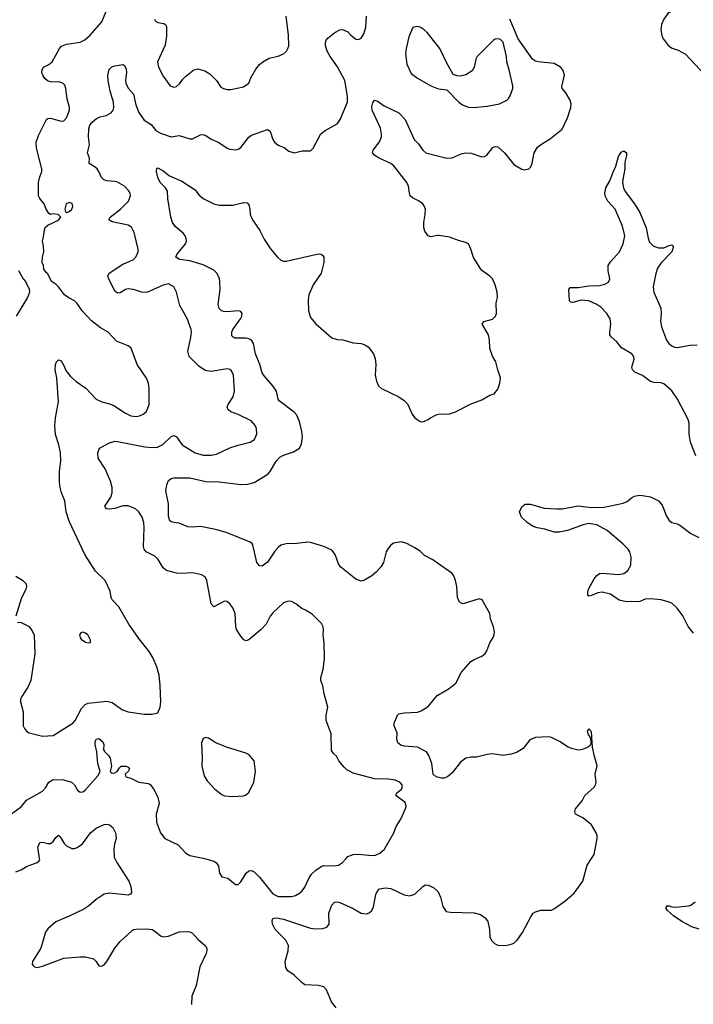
# Model space of a CAD drawing. Header units: inches. Extents: x 1839270 to 1929235, y 762242 to 910350.
# Tile 281 of 362: x 1846880 to 1851909, y 898910 to 906265. Entities that reach past the tile are written whole.
import ezdxf

# ---------------------------------------------------------------- set-up
doc = ezdxf.new("R2010")
doc.units = ezdxf.units.IN
doc.header["$MEASUREMENT"] = 0
for name, color, linetype in [('B8849', 7, 'Continuous'), ('B8859', 7, 'Continuous'), ('B8940', 7, 'Continuous'), ('B8950', 7, 'Continuous')]:
    doc.layers.add(name, color=color, linetype=linetype)

msp = doc.modelspace()

# ---------------------------------------------------------------- linework, layer by layer
at = {"layer": 'B8849', "color": 5}
for points, elevation in [([(1846850, 899898.7), (1846890, 899916), (1846930, 899940.9), (1847010, 899968.7), (1847021.4, 899978.6), (1847029.6, 899990.4), (1847028.2, 900000)], 720), ([(1847591.1, 900000), (1847605.7, 899970), (1847694.8, 899830), (1847710.7, 899790), (1847714.4, 899745.6), (1847706.4, 899733.6), (1847690, 899725.2), (1847550, 899740.7), (1847510, 899731.8), (1847450, 899693.3), (1847394.7, 899645.3), (1847359.1, 899620.9), (1847250, 899568), (1847150, 899527.3), (1847090, 899474), (1847072.7, 899450), (1847036.3, 899330), (1846976, 899230), (1846972, 899210), (1846979.6, 899199.6), (1846991.1, 899191.1), (1847010, 899186), (1847050, 899194.8), (1847210, 899254.9), (1847330, 899264.9), (1847370, 899264), (1847430, 899250.6), (1847450.8, 899230), (1847470, 899198), (1847490, 899196), (1847510, 899206), (1847530, 899230.8), (1847589.6, 899330), (1847630, 899380.5), (1847719.4, 899460.6), (1847730, 899468.2), (1847748.2, 899471.8), (1847830, 899473.4), (1847868, 899468), (1847890, 899457.3), (1847930, 899422), (1847953.2, 899413.2), (1847990, 899419.3), (1848070, 899452.2), (1848130, 899454.4), (1848150, 899450.6), (1848170, 899442.8), (1848213.5, 899393.5), (1848266.6, 899346.6), (1848276.3, 899330), (1848278, 899310), (1848272.7, 899290), (1848224.6, 899190), (1848196.9, 899050), (1848165.3, 898970), (1848163.1, 898910)], 720), ([(1848259.9, 900000), (1848330, 899978.8), (1848348, 899968), (1848363.4, 899943.4), (1848370.6, 899890), (1848383, 899870), (1848390, 899863), (1848433.2, 899853.2), (1848490, 899806), (1848510, 899804.7), (1848530, 899824.7), (1848570, 899890.8), (1848590, 899906.8), (1848610, 899911), (1848630, 899898.8), (1848670, 899860.4), (1848770, 899735.6), (1848810, 899716.5), (1848910, 899714.9), (1848938, 899722), (1848970, 899741.1), (1848990, 899758.4), (1849010, 899786), (1849038.2, 899850), (1849058, 899882), (1849090, 899912.8), (1849130, 899939.1), (1849150, 899946), (1849230, 899944.6), (1849259, 899950), (1849289.3, 899970), (1849316.8, 900000)], 740), ([(1849243.2, 898883.2), (1849209, 898930), (1849170, 899019.5), (1849150, 899039.7), (1849110, 899049.7), (1849010, 899056.9), (1848990, 899069.6), (1848930, 899128), (1848880.8, 899160.8), (1848866.1, 899186.1), (1848861.6, 899230), (1848883.8, 899310), (1848886.2, 899350), (1848867.9, 899390), (1848786.6, 899470), (1848768.1, 899510), (1848765.6, 899534.4), (1848770, 899550.3), (1848790, 899556.9), (1848810, 899555), (1848850, 899546), (1849050, 899478.3), (1849086.3, 899473.7), (1849142.7, 899477.3), (1849172.5, 899487.5), (1849191.6, 899510), (1849188.2, 899591.8), (1849209.7, 899650.3), (1849230, 899673), (1849250, 899676.4), (1849270, 899672), (1849370, 899624.9), (1849430, 899590.3), (1849470, 899585.3), (1849490, 899592.7), (1849510, 899610.8), (1849521.7, 899638.3), (1849539.7, 899730), (1849550, 899754), (1849567.4, 899772.6), (1849610, 899780.3), (1849650, 899774.6), (1849750, 899728.8), (1849790, 899719.5), (1849830, 899732.7), (1849890, 899790.6), (1849910, 899802), (1849930, 899799.1), (1849970, 899782), (1850000, 899754.5)], 720)]:
    msp.add_lwpolyline(points, dxfattribs=dict(at, elevation=elevation))
at = {"layer": 'B8859', "color": 5}
for points, elevation in [([(1850000, 899754.5), (1850004.9, 899750), (1850021.6, 899710), (1850040.3, 899640.3), (1850064.7, 899604.7), (1850097.5, 899597.5), (1850273.8, 899593.8), (1850320.3, 899580.3), (1850356.1, 899556.1), (1850374.8, 899530), (1850386.8, 899470), (1850390.7, 899410.7), (1850404.5, 899384.5), (1850424, 899364), (1850450, 899351), (1850510, 899350.7), (1850550, 899359.1), (1850570, 899368.2), (1850594.5, 899390), (1850633.9, 899446.1), (1850695.9, 899564.1), (1850714, 899590), (1850730, 899600.7), (1850770, 899613.4), (1850850, 899614), (1850873.8, 899626.2), (1850950, 899680.7), (1851019.3, 899740.7), (1851084.5, 899830), (1851116.9, 899950), (1851149.9, 900000)], 720), ([(1851952.7, 899472.7), (1851899.5, 899490), (1851822.9, 899530), (1851760.9, 899570), (1851716, 899610), (1851705.2, 899630), (1851714.6, 899645.4), (1851730, 899646.8), (1851750, 899639.1), (1851777.1, 899637.1), (1851872.9, 899647.1), (1851890, 899652), (1851924.4, 899675.6)], 680)]:
    msp.add_lwpolyline(points, dxfattribs=dict(at, elevation=elevation))
at = {"layer": 'B8940', "color": 5}
for points, elevation in [([(1846863.6, 901763.6), (1846890, 901762), (1846950, 901731.3), (1846975.9, 901695.9), (1846987.9, 901667.9), (1846991.7, 901528.3), (1846963, 901330), (1846941.1, 901278.9), (1846894.8, 901210), (1846886, 901190), (1846886.8, 901170), (1846905.4, 901094.6), (1846906.8, 900990), (1846916, 900970), (1846930.6, 900950.6), (1846950, 900938.8), (1847050, 900913.4), (1847130, 900917.3), (1847275.6, 901010), (1847294.7, 901030), (1847340.5, 901119.5), (1847369.3, 901150), (1847390, 901159.3), (1847530, 901174.4), (1847570, 901163.8), (1847647.7, 901110), (1847690, 901096), (1847810, 901078), (1847870, 901077.3), (1847911.7, 901088.3), (1847929.4, 901130), (1847934.5, 901170), (1847929.5, 901290.5), (1847920.5, 901370), (1847904, 901430), (1847875.5, 901495.5), (1847845.6, 901545.6), (1847770, 901642), (1847694, 901750), (1847620.1, 901880.1), (1847571.4, 901931.4), (1847562.9, 901950), (1847555.6, 901995.6), (1847516.9, 902076.9), (1847446.7, 902146.7), (1847367, 902270), (1847250, 902519), (1847226.6, 902590), (1847217, 902670), (1847191.3, 902731.3), (1847181.1, 902770), (1847175.8, 902810), (1847178, 902890), (1847186.3, 902970), (1847184, 903030), (1847173.1, 903090), (1847147.2, 903167.2), (1847143.1, 903230), (1847146.4, 903290), (1847168.3, 903411.7), (1847158, 903590), (1847143.7, 903650), (1847146.6, 903690), (1847155.3, 903710), (1847170, 903724.7), (1847190, 903716), (1847210, 903682), (1847224.9, 903644.9), (1847259.5, 903599.5), (1847301.4, 903561.4), (1847373.5, 903513.5), (1847451.3, 903430), (1847492, 903410), (1847550, 903395.5), (1847582, 903382), (1847670, 903326), (1847710, 903306.7), (1847750, 903302), (1847774.5, 903305.5), (1847802.7, 903317.3), (1847823.3, 903336.7), (1847837.7, 903362.3), (1847845.6, 903390), (1847847.6, 903510), (1847840.5, 903550), (1847827.6, 903587.6), (1847757.2, 903690), (1847711.5, 903811.5), (1847688.7, 903830), (1847602.7, 903862.7), (1847540.9, 903930), (1847484.1, 903964.1), (1847416.4, 904016.4), (1847346, 904090), (1847310, 904144), (1847290, 904164), (1847246.8, 904186.8), (1847215.3, 904210), (1847170, 904268.7), (1847150, 904288.7), (1847118, 904310), (1847090, 904366), (1847076.4, 904376.4), (1847060.4, 904400.4), (1847058, 904430), (1847048.7, 904450), (1847049.3, 904490.7), (1847059, 904530), (1847056.5, 904576.5), (1847049.3, 904610), (1847058, 904642), (1847064.1, 904695.9), (1847070, 904712), (1847089.1, 904730.9), (1847170, 904766.8), (1847188, 904790), (1847166, 904810), (1847130, 904815.3), (1847110, 904808.7), (1847096.4, 904816.4), (1847074.6, 904854.6), (1847062, 904890), (1847030, 904928.7), (1847019, 904950), (1847021.2, 905050), (1847029.2, 905090), (1847044, 905130), (1847045.2, 905150), (1847004.2, 905304.2), (1847002, 905350), (1847019.5, 905400.5), (1847080.7, 905519.3), (1847090, 905528), (1847110, 905530.4), (1847190, 905505.7), (1847210, 905508.5), (1847230, 905530.6), (1847251.5, 905590), (1847252.3, 905610), (1847234.5, 905674.5), (1847225.1, 905750), (1847216.1, 905776.1), (1847202, 905790), (1847178.5, 905798.5), (1847110, 905800.4), (1847088.1, 905808.1), (1847066.7, 905826.7), (1847053.5, 905850), (1847046.2, 905870), (1847046.5, 905893.5), (1847058, 905910), (1847098.4, 905930), (1847121.1, 905950), (1847177.6, 906050), (1847192.3, 906067.7), (1847230, 906080.9), (1847330, 906097), (1847364.9, 906115.1), (1847406, 906150), (1847493.6, 906250), (1847535.4, 906350)], 760), ([(1849316.8, 900000), (1849330, 900014.4), (1849370, 900030.3), (1849410, 900032), (1849510, 900022.4), (1849536.1, 900023.9), (1849570, 900040.5), (1849603.7, 900070), (1849672.7, 900190), (1849690, 900238), (1849726.6, 900293.4), (1849763.2, 900376.8), (1849766, 900390), (1849757.2, 900417.2), (1849689, 900470), (1849695.3, 900490), (1849730, 900518), (1849736, 900530), (1849736, 900550), (1849719, 900570), (1849683.9, 900583.9), (1849630, 900592.6), (1849530, 900594), (1849370, 900638), (1849348.1, 900648.1), (1849322.6, 900662.6), (1849301.5, 900681.5), (1849263.7, 900730), (1849244.1, 900764.1), (1849222.9, 900782.9), (1849207.3, 900807.3), (1849204.5, 900930), (1849169.2, 901030), (1849169.3, 901070), (1849179.3, 901130), (1849152, 901230), (1849143.7, 901290), (1849129.4, 901330), (1849129.4, 901350), (1849145.4, 901414.6), (1849155.6, 901490), (1849153.6, 901610), (1849146.6, 901670), (1849149.3, 901710), (1849146, 901730), (1849134.2, 901754.2), (1849064.1, 901824.1), (1849014.8, 901854.8), (1848986.8, 901866.8), (1848942, 901902), (1848910, 901919), (1848890, 901921.2), (1848870, 901917.2), (1848850, 901908.7), (1848770, 901834), (1848750, 901809), (1848719.3, 901750), (1848682.4, 901710), (1848590, 901631.8), (1848570, 901624.5), (1848553.1, 901633.1), (1848530, 901660.7), (1848499.8, 901710), (1848493, 901733), (1848488.6, 901830), (1848470, 901872.3), (1848450, 901900.9), (1848430, 901918), (1848410, 901922), (1848330, 901879.3), (1848310, 901901.2), (1848275.9, 902075.9), (1848263.7, 902103.7), (1848237.5, 902117.5), (1848170, 902134), (1848090, 902128.3), (1848051, 902131), (1847976, 902150), (1847949.8, 902169.8), (1847912.6, 902232.6), (1847890, 902257.6), (1847822.9, 902290), (1847809.8, 902309.8), (1847804.4, 902330), (1847809.8, 902470), (1847806.6, 902510), (1847794.2, 902550), (1847768.3, 902590), (1847743.6, 902610), (1847690, 902632.8), (1847650, 902632.9), (1847590, 902613.3), (1847548.6, 902608.6), (1847529, 902610), (1847515.1, 902630), (1847561.3, 902698.7), (1847569.8, 902730), (1847569.8, 902770), (1847558.1, 902818.1), (1847517.7, 902910), (1847466.6, 902990), (1847463.1, 903030), (1847475.9, 903064.1), (1847550, 903105.4), (1847590, 903115.9), (1847610, 903115), (1847814.8, 903074.8), (1847870, 903068.5), (1847909, 903071), (1847949.2, 903090.8), (1848010, 903151.8), (1848030, 903158.7), (1848050, 903148.5), (1848093.7, 903090), (1848190, 903030.3), (1848250, 903013.1), (1848310, 903011.8), (1848350, 903018.7), (1848450, 903066), (1848510, 903086.4), (1848601.2, 903110), (1848631.8, 903130), (1848649.6, 903170.4), (1848647.6, 903210), (1848640.5, 903230), (1848608.7, 903268.7), (1848510, 903316.4), (1848455.4, 903335.4), (1848435.1, 903350), (1848429.6, 903370), (1848436.2, 903390), (1848472.9, 903447.1), (1848483.5, 903490), (1848476.3, 903610), (1848461, 903641), (1848450, 903652), (1848430, 903656.2), (1848310, 903638), (1848264.7, 903644.7), (1848216.2, 903676.2), (1848145.1, 903750), (1848135.8, 903790), (1848157.6, 903890), (1848162.9, 903930), (1848160.7, 903950), (1848130, 904033.2), (1848076.2, 904130), (1848051.6, 904230), (1848029.4, 904270), (1847990, 904291), (1847950, 904281), (1847830, 904227.6), (1847790, 904228.7), (1847730, 904249.7), (1847690, 904254.5), (1847670, 904248.4), (1847630, 904225.7), (1847610, 904221.3), (1847590, 904236), (1847545.6, 904330), (1847538.4, 904350), (1847548.7, 904371.3), (1847650, 904438.9), (1847728.2, 904471.8), (1847747, 904490), (1847763.6, 904530), (1847764.2, 904550), (1847734.7, 904674.7), (1847714.9, 904714.9), (1847689, 904730), (1847570, 904755.6), (1847545.6, 904770), (1847555.6, 904790), (1847632, 904850), (1847692, 904910), (1847706.6, 904950), (1847703.7, 904970), (1847692.3, 904990), (1847661.7, 905021.7), (1847610.8, 905050.8), (1847590, 905056.4), (1847530, 905060.4), (1847507.9, 905067.9), (1847490, 905087), (1847471.8, 905131.8), (1847459.1, 905150), (1847443.8, 905163.8), (1847398.4, 905190), (1847401.3, 905230), (1847385.6, 905270), (1847399.8, 905330), (1847392.9, 905390), (1847396.5, 905450), (1847402.7, 905477.3), (1847420.2, 905499.8), (1847453.8, 905526.2), (1847481.4, 905538.6), (1847526.6, 905550), (1847563.1, 905570), (1847578, 905590), (1847583.2, 905610), (1847579.5, 905650), (1847554.8, 905730), (1847541.4, 905810), (1847538.7, 905850), (1847548, 905892), (1847567.6, 905912.4), (1847590, 905921.3), (1847650, 905930.7), (1847662, 905922), (1847675.2, 905895.2), (1847678.2, 905870), (1847669.2, 905810), (1847671.2, 905790), (1847690, 905754.6), (1847728.8, 905708.8), (1847746.7, 905630), (1847770, 905571.8), (1847810, 905514.6), (1847861.5, 905481.5), (1847896.3, 905436.3), (1847930, 905417.8), (1848010, 905390.3), (1848070, 905398.9), (1848150, 905373.7), (1848170, 905374), (1848230, 905405.5), (1848250, 905408), (1848270, 905400.4), (1848310, 905373.4), (1848367.5, 905347.5), (1848430, 905304.9), (1848450, 905297.3), (1848490, 905294), (1848510, 905297.3), (1848530, 905310.6), (1848590, 905388), (1848610, 905401.3), (1848730, 905444.9), (1848751.1, 905431.1), (1848769.3, 905369.3), (1848781.6, 905350), (1848810, 905328.5), (1848854.8, 905310), (1848890, 905283.8), (1848930, 905270.4), (1848990, 905286), (1849050, 905284.7), (1849070, 905304.7), (1849127.9, 905412.1), (1849161.7, 905438.3), (1849250, 905487.7), (1849260.1, 905499.9), (1849275.2, 905524.8), (1849328, 905650), (1849326.9, 905693.1), (1849306.6, 905810), (1849251.5, 905911.5), (1849196.8, 905990), (1849174.4, 906030), (1849162.4, 906070), (1849162.2, 906090), (1849168.5, 906111.5), (1849183.7, 906130), (1849232.7, 906170), (1849270, 906188.2), (1849290, 906192.2), (1849330, 906173.4), (1849350, 906150.7), (1849390, 906118.8), (1849410, 906117.3), (1849430, 906126.8), (1849450, 906158), (1849464.5, 906210), (1849470, 906292)], 740), ([(1847886, 906270), (1847893.2, 906253.2), (1847910, 906244.9), (1847955.5, 906235.5), (1847967.7, 906227.7), (1847974.9, 906214.9), (1847976.1, 906143.9), (1847965.1, 906074.9), (1847908, 905950), (1847917.1, 905910), (1847950, 905842.8), (1848004, 905770), (1848030, 905760.5), (1848050, 905765.5), (1848073.9, 905786.1), (1848098.3, 905821.7), (1848118.3, 905841.7), (1848181.2, 905890), (1848210, 905898.4), (1848261.7, 905881.7), (1848300.3, 905860.3), (1848350.3, 905810.3), (1848381.6, 905761.6), (1848402, 905750), (1848430, 905744), (1848455.5, 905744.5), (1848550, 905764), (1848590, 905791), (1848606.6, 905830), (1848643.9, 905896.1), (1848670, 905930.7), (1848694, 905950), (1848743.3, 905976.7), (1848810, 905993.4), (1848849.6, 906010.4), (1848871.2, 906028.8), (1848882.9, 906050), (1848889.6, 906070.4), (1848887.3, 906150), (1848869.7, 906290)], 760), ([(1850000, 906071.8), (1849921.6, 906170), (1849900.7, 906190), (1849870, 906209.6), (1849845.2, 906214.8), (1849814.4, 906205.6), (1849784.4, 906135.6), (1849765.5, 906050), (1849761.6, 906010), (1849770, 905932), (1849802.4, 905862.4), (1849850, 905828), (1849950, 905770.6), (1850000, 905751.2)], 740), ([(1850000, 904652.2), (1849950, 904643), (1849930, 904651.3), (1849905.1, 904685.1), (1849896.5, 904710), (1849896.2, 904750), (1849907.7, 904810), (1849908.6, 904848.6), (1849902.7, 904870), (1849890, 904889.6), (1849861.3, 904910), (1849813.9, 904933.9), (1849796.4, 904950), (1849789.2, 904969.2), (1849782.6, 905022.6), (1849770, 905049.7), (1849673.1, 905173.1), (1849650, 905190.7), (1849564.2, 905230), (1849532, 905250), (1849515.1, 905270), (1849518.4, 905290), (1849566.7, 905353.3), (1849580.4, 905390), (1849582.2, 905410), (1849573.9, 905453.9), (1849511.3, 905590), (1849510, 905614), (1849516.2, 905643.8), (1849530, 905662.8), (1849550, 905658), (1849602.4, 905622.4), (1849710.6, 905570), (1849758.7, 905518.7), (1849826, 905370), (1849857.3, 905337.3), (1849890, 905290.3), (1849912.7, 905270), (1850000, 905248.5)], 720), ([(1850000, 902205.4), (1849965.2, 902230), (1849902.3, 902262.3), (1849870, 902294.5), (1849830, 902320.5), (1849770, 902351.6), (1849730, 902363.7), (1849670, 902353.6), (1849650, 902339.5), (1849630, 902315.1), (1849617, 902290), (1849595.6, 902210), (1849579.3, 902180.7), (1849542, 902138), (1849510, 902109.6), (1849450, 902075.6), (1849430, 902071.6), (1849390, 902085.6), (1849276.4, 902176.4), (1849260.7, 902200.7), (1849236.4, 902270), (1849210, 902301.6), (1849150, 902329.6), (1849050, 902359.5), (1849030, 902362), (1848948.7, 902351.3), (1848870, 902349.7), (1848830, 902338.7), (1848810, 902323), (1848785.6, 902294.4), (1848730, 902213), (1848690, 902184.2), (1848670, 902184.5), (1848650, 902209.2), (1848621.4, 902341.4), (1848614, 902354), (1848601.1, 902361.1), (1848430, 902432.4), (1848354.9, 902454.9), (1848230, 902479.2), (1848170, 902474), (1848136.3, 902476.3), (1848070, 902505.1), (1848030, 902508.2), (1848010, 902515.1), (1847998.3, 902530), (1847990, 902555.3), (1847989.7, 902649.7), (1847970, 902746), (1847978, 902790), (1847990, 902823.1), (1848010, 902838.9), (1848030, 902842.6), (1848150, 902841.7), (1848270, 902814.9), (1848370, 902812), (1848530, 902794), (1848583.3, 902796.7), (1848630, 902808.4), (1848733.5, 902870), (1848750.9, 902890), (1848793.7, 902966.3), (1848823.3, 902996.7), (1848850, 903011.6), (1848924.1, 903035.9), (1848970, 903063.8), (1848984.1, 903095.9), (1848990.5, 903150), (1848987.1, 903190), (1848970, 903263.7), (1848950, 903311.3), (1848930, 903334.3), (1848817.3, 903417.3), (1848808.5, 903430), (1848797.3, 903490), (1848770.6, 903530), (1848704.6, 903604.6), (1848690, 903628), (1848673.4, 903690), (1848641.5, 903770), (1848625.6, 903845.6), (1848611.5, 903870), (1848590, 903881.7), (1848570, 903885), (1848486.7, 903886.7), (1848473.1, 903893.1), (1848464.5, 903904.5), (1848463.5, 903930), (1848470.9, 903950), (1848528.3, 904030), (1848537.2, 904050), (1848539.7, 904070), (1848530, 904084.5), (1848510, 904089.7), (1848430, 904082.7), (1848404.9, 904084.9), (1848387.3, 904090), (1848368.2, 904108.2), (1848361.8, 904138.2), (1848375.8, 904250), (1848374.7, 904310), (1848371.5, 904330), (1848353.6, 904370), (1848330, 904392.8), (1848250, 904432.9), (1848150, 904463.9), (1848072.6, 904472.6), (1848044.5, 904490), (1848054, 904510), (1848118.7, 904590), (1848125.6, 904610), (1848123.6, 904630), (1848115.6, 904650), (1848099.6, 904670), (1848041.1, 904721.1), (1848019.7, 904750), (1848007.8, 904790), (1847986.6, 904930), (1847983.3, 904983.3), (1847969.4, 905010), (1847929, 905049), (1847910, 905086), (1847900.9, 905130), (1847904, 905156), (1847910, 905158), (1847950, 905135.5), (1847998.3, 905098.3), (1848090, 905058), (1848190, 904993.4), (1848217.3, 904957.3), (1848250.5, 904930.5), (1848330.4, 904890.4), (1848370, 904880.5), (1848470, 904879.1), (1848550, 904899.3), (1848578, 904898), (1848590, 904882), (1848598, 904850), (1848600.3, 904810), (1848617.6, 904770), (1848672.9, 904690), (1848704.4, 904624.4), (1848752.3, 904552.3), (1848804.9, 904490), (1848830, 904468.8), (1848850, 904461.1), (1848870, 904461.1), (1849110, 904514.9), (1849130, 904514), (1849143.4, 904503.4), (1849150.3, 904490.3), (1849150.3, 904450), (1849130, 904372.3), (1849070, 904285.6), (1849038.8, 904210), (1849034.7, 904170), (1849036.9, 904090), (1849050, 904041.3), (1849090, 903992.8), (1849210, 903889), (1849250, 903876), (1849293, 903873), (1849370, 903850.4), (1849430, 903846), (1849456.4, 903836.4), (1849480.9, 903820.9), (1849522.4, 903770), (1849535.1, 903735.1), (1849539.3, 903690), (1849534.9, 903610), (1849545.1, 903565.1), (1849558.8, 903530), (1849581, 903510), (1849710, 903446.7), (1849750, 903421.6), (1849774.4, 903394.4), (1849810, 903318), (1849830.8, 903290), (1849870, 903264), (1849890, 903262), (1849930, 903277.3), (1849948.1, 903291.9), (1849990, 903314), (1850000, 903316.3)], 720), ([(1846870, 904392), (1846904.7, 904330), (1846922, 904310), (1846951.6, 904251.6), (1846952, 904230), (1846938, 904190), (1846854, 904050)], 760), ([(1846850, 902107.7), (1846899.5, 902079.5), (1846927.3, 902050), (1846930.5, 902030), (1846924.9, 902010), (1846890, 901938), (1846851.6, 901808.4)], 760), ([(1850000, 900607), (1849989, 900610), (1849967.3, 900630), (1849956.9, 900710), (1849935.3, 900770), (1849916.1, 900796.1), (1849850, 900832.2), (1849750, 900838.8), (1849726.8, 900846.8), (1849704, 900864), (1849696, 900890), (1849699, 900939), (1849677, 900990), (1849675.1, 901010), (1849700.7, 901070), (1849710, 901079.3), (1849750, 901088.7), (1849850, 901091.8), (1849877.8, 901102.2), (1849930, 901134.9), (1850000, 901218.2)], 720), ([(1846811.9, 900328.1), (1846890, 900384.2), (1846930, 900434.9), (1847050, 900501.3), (1847072.9, 900527.1), (1847097.6, 900570), (1847129.8, 900590.2), (1847206.6, 900586.6), (1847266, 900570), (1847287.7, 900550), (1847310.5, 900510.5), (1847330, 900494.8), (1847350, 900497.3), (1847369, 900510), (1847462.5, 900617.5), (1847479.5, 900650), (1847462.9, 900710), (1847456.2, 900796.2), (1847443.1, 900850), (1847442.7, 900870), (1847449.7, 900890), (1847470, 900895.3), (1847499.5, 900870), (1847508.2, 900850), (1847506, 900810), (1847515.2, 900795.2), (1847542, 900770), (1847554, 900750), (1847564.7, 900690), (1847556, 900650), (1847562.5, 900642.5), (1847570, 900636), (1847590, 900638.8), (1847608.7, 900650), (1847624, 900676), (1847638, 900690), (1847671, 900690), (1847690, 900680.5), (1847698.4, 900670), (1847690, 900649), (1847666, 900630), (1847672, 900610), (1847710, 900600.4), (1847770, 900570.3), (1847839.6, 900559.6), (1847852.8, 900552.8), (1847878.6, 900518.6), (1847910, 900458), (1847920.5, 900410), (1847899.3, 900330), (1847901.6, 900270), (1847930.4, 900190.4), (1847962.8, 900150), (1848062.3, 900102.3), (1848119.9, 900039.9), (1848150, 900020.7), (1848250, 900003), (1848259.9, 900000)], 740), ([(1847028.2, 900000), (1847015.4, 900084.6), (1847030, 900118), (1847050, 900122), (1847090, 900110.3), (1847110, 900110.4), (1847130, 900126.4), (1847150, 900155.5), (1847170, 900172.7), (1847182.4, 900162.4), (1847211.1, 900111.1), (1847230, 900093.4), (1847270, 900074.9), (1847290, 900074.9), (1847310, 900082.3), (1847349.7, 900110), (1847408.3, 900190), (1847450, 900224.9), (1847510, 900254.4), (1847530, 900255.5), (1847550, 900250.6), (1847574.9, 900230), (1847594, 900190), (1847598.7, 900170), (1847600.3, 900150), (1847587.6, 900110), (1847582, 900070), (1847586.3, 900010), (1847591.1, 900000)], 720)]:
    msp.add_lwpolyline(points, dxfattribs=dict(at, elevation=elevation))
for points, elevation in [([(1847250, 904898.4), (1847227.3, 904890), (1847216, 904850), (1847222, 904830), (1847230, 904824.7), (1847250, 904831), (1847269, 904850), (1847277.2, 904870), (1847271.9, 904891.9)], 760), ([(1847351, 901689), (1847335.3, 901684.7), (1847327.3, 901670), (1847330.8, 901650), (1847338.5, 901638.5), (1847370, 901616), (1847390, 901611.3), (1847407.3, 901612.7), (1847408.7, 901630), (1847389.2, 901670), (1847370, 901683.7)], 780), ([(1848270, 900904), (1848250, 900895.3), (1848236.8, 900863.2), (1848242.4, 900750), (1848239.5, 900690), (1848257.5, 900617.5), (1848278.9, 900578.9), (1848337, 900517), (1848390, 900476.4), (1848410, 900466.7), (1848470, 900461.3), (1848550, 900467.7), (1848566.3, 900473.7), (1848590, 900491.3), (1848627, 900570), (1848639.5, 900650), (1848629.4, 900730), (1848592.7, 900772.7), (1848567.4, 900787.4), (1848424, 900830), (1848343.9, 900863.9), (1848290, 900899)], 760)]:
    msp.add_lwpolyline(points, close=True, dxfattribs=dict(at, elevation=elevation))
at = {"layer": 'B8950', "color": 5}
for points, elevation in [([(1851930, 906402.4), (1851835.5, 906370), (1851786, 906350), (1851719.1, 906310), (1851690.5, 906270), (1851673, 906230), (1851668.2, 906190), (1851673.4, 906150), (1851680.7, 906130), (1851724.9, 906070), (1851752.8, 906052.8), (1851796.7, 906036.7), (1851850, 906007.9), (1851998, 905850)], 720), ([(1850000, 905248.5), (1850070, 905231.3), (1850110, 905232.9), (1850177.3, 905262.7), (1850210, 905271.2), (1850250, 905267.3), (1850330, 905239.5), (1850350, 905243.1), (1850367.1, 905252.9), (1850412.7, 905310), (1850430, 905317.4), (1850450, 905315.3), (1850500.8, 905270), (1850570, 905183.8), (1850628.9, 905148.9), (1850650, 905143.1), (1850681.2, 905150), (1850695.4, 905164.6), (1850706.2, 905193.8), (1850720.5, 905270), (1850746.9, 905313.1), (1850768.7, 905331.3), (1850842.9, 905377.1), (1850930, 905447.4), (1850970, 905533), (1850994.5, 905610), (1850996.3, 905636.3), (1850990, 905664.5), (1850958.2, 905718.2), (1850931.2, 905750), (1850926.8, 905766.8), (1850948.5, 905850), (1850935.6, 905890), (1850917.7, 905910), (1850870, 905936.5), (1850750, 905949.9), (1850730, 905956.3), (1850709.2, 905970), (1850601.9, 906121.9), (1850538.9, 906270)], 720), ([(1850000, 905751.2), (1850010, 905747.3), (1850070, 905742), (1850158.8, 905650), (1850186.8, 905630), (1850230, 905610.4), (1850270, 905608.7), (1850370, 905619.5), (1850463, 905637), (1850516.6, 905663.4), (1850530, 905675.5), (1850542.9, 905697.1), (1850561.6, 905750), (1850562.9, 905770), (1850535.1, 905890), (1850516.3, 905950), (1850513.5, 905990), (1850490, 906097.2), (1850470, 906116), (1850450, 906122.7), (1850430, 906119.3), (1850416, 906110), (1850296.3, 905990), (1850285.5, 905970), (1850273.4, 905910), (1850257.3, 905882.7), (1850210, 905852.3), (1850170, 905842.7), (1850145.2, 905845.2), (1850116.5, 905856.5), (1850066.1, 905946.1), (1850017.4, 906050), (1850000, 906071.8)], 740), ([(1851927.2, 903007.2), (1851889.1, 903109.1), (1851879.2, 903170), (1851878.6, 903250), (1851870, 903279.5), (1851792.2, 903430), (1851750, 903491.9), (1851690, 903545.7), (1851670, 903552.5), (1851614.1, 903554.1), (1851590, 903562.2), (1851530, 903607.8), (1851473.2, 903633.2), (1851462.3, 903642.3), (1851456, 903650), (1851451.7, 903670), (1851469, 903730), (1851466.2, 903750), (1851449.8, 903770), (1851374.4, 903814.4), (1851337.4, 903857.4), (1851295.1, 903895.1), (1851287.2, 903910), (1851286.2, 903930), (1851294.7, 903990), (1851289.9, 904030), (1851262.9, 904070), (1851217.9, 904117.9), (1851190, 904138.1), (1851130, 904165.9), (1851071.2, 904168.8), (1851010, 904153.3), (1850995.4, 904155.4), (1850985.2, 904165.2), (1850979.7, 904250), (1850990, 904264.4), (1851050, 904263.5), (1851130, 904277.7), (1851210, 904280.6), (1851250, 904289.3), (1851275.3, 904304.7), (1851287, 904330), (1851274.7, 904390), (1851275, 904430), (1851290, 904456.5), (1851358.6, 904530), (1851386.2, 904590), (1851398.6, 904650), (1851382, 904722), (1851326, 904850), (1851272, 904910), (1851252.2, 904950), (1851248.5, 904971.5), (1851256.9, 905010), (1851283.7, 905056.3), (1851310, 905126.8), (1851331.8, 905170), (1851350, 905242), (1851370, 905276), (1851390, 905286), (1851410, 905271.3), (1851410.3, 905250.3), (1851399.1, 905200.9), (1851398.4, 905150), (1851383.1, 905070), (1851381.3, 905050), (1851388.4, 905010), (1851401.1, 904981.1), (1851470.6, 904890.6), (1851510, 904824.2), (1851557.5, 904710), (1851572.7, 904632.7), (1851583.6, 904603.6), (1851610, 904574.7), (1851650, 904560.2), (1851690, 904561.5), (1851730, 904578.9), (1851750, 904582), (1851762, 904570), (1851750.3, 904530), (1851670.7, 904449.3), (1851642.4, 904410), (1851629, 904370), (1851609, 904269), (1851613.7, 904230), (1851666.4, 904110), (1851670.4, 904070), (1851663.6, 904010), (1851672.6, 903970), (1851710, 903872.2), (1851727.3, 903847.3), (1851748.3, 903828.3), (1851770, 903817.8), (1851790, 903815.4), (1851885.2, 903834.8), (1851937.1, 903837.1)], 680), ([(1850000, 903316.3), (1850010, 903318.7), (1850090, 903322), (1850130, 903332.4), (1850250, 903396.4), (1850330, 903426.4), (1850390, 903460.5), (1850422, 903470), (1850450, 903504.7), (1850466, 903550), (1850469.3, 903590), (1850449.6, 903649.6), (1850436.2, 903710), (1850411.2, 903751.2), (1850389.7, 903809.7), (1850387.2, 903872.8), (1850380.5, 903910), (1850332, 903990), (1850345.2, 904010), (1850411, 904029), (1850433.6, 904050), (1850438.9, 904070), (1850438.3, 904150), (1850446.6, 904190), (1850444, 904230), (1850430, 904284), (1850409.7, 904329.7), (1850389.4, 904350), (1850330.8, 904390.8), (1850322, 904402), (1850268, 904488), (1850248.7, 904550), (1850230, 904591.2), (1850210, 904601.7), (1850155.1, 904615.1), (1850090, 904639.8), (1850010, 904654), (1850000, 904652.2)], 720), ([(1851910, 901683.5), (1851870, 901733.3), (1851830.9, 901810.9), (1851790.2, 901870.2), (1851750, 901905.4), (1851730, 901914.9), (1851668.6, 901931.4), (1851590, 901938.9), (1851550, 901937.3), (1851510, 901919.8), (1851490, 901916.5), (1851450, 901919.9), (1851410, 901915.4), (1851355.1, 901930), (1851290, 901974.7), (1851230, 901989.2), (1851197.4, 901982.6), (1851150, 901963.1), (1851130, 901958.4), (1851123.1, 901963.1), (1851121.4, 901990), (1851127.5, 902010), (1851170, 902087.4), (1851190, 902114.2), (1851210, 902127.3), (1851230, 902130.2), (1851350, 902121.6), (1851390, 902127.7), (1851421.7, 902150), (1851441.8, 902190), (1851445.6, 902250), (1851436.1, 902290), (1851424.1, 902310), (1851384.3, 902350), (1851265.5, 902450), (1851190, 902491.2), (1851130, 902500.9), (1851087.6, 902492.4), (1850970, 902448.7), (1850910, 902437.3), (1850870, 902437.3), (1850800, 902460), (1850744, 902470), (1850710, 902481.5), (1850669.6, 902510), (1850627, 902550), (1850620.8, 902560.8), (1850612, 902590), (1850630, 902626.8), (1850654.2, 902645.8), (1850694.5, 902645.5), (1850797, 902617), (1850889.8, 902610.2), (1850930, 902612.2), (1851050, 902633.4), (1851150, 902622.1), (1851243.5, 902623.5), (1851386.8, 902653.2), (1851414.5, 902665.5), (1851446.8, 902693.2), (1851470, 902704.9), (1851507.2, 902712.8), (1851530, 902711.8), (1851590, 902700.4), (1851650.3, 902670.3), (1851677.4, 902637.4), (1851710, 902556), (1851730, 902524.9), (1851750, 902508), (1851790, 902498.4), (1851810, 902488.4), (1851890, 902426), (1851950, 902396.3)], 680), ([(1850000, 901218.2), (1850000.8, 901219.2), (1850086.6, 901270), (1850136.2, 901310), (1850178.7, 901390), (1850249.5, 901470), (1850273.6, 901486.4), (1850329.5, 901510), (1850355.6, 901530), (1850367.6, 901550), (1850390, 901611), (1850415.1, 901650), (1850423.7, 901670), (1850426, 901690), (1850418, 901730), (1850395.1, 901790), (1850389.3, 901830), (1850331.7, 901931.7), (1850310, 901939.3), (1850190, 901902), (1850170, 901908), (1850160.2, 901920.2), (1850149.3, 901949.3), (1850144.5, 902030), (1850134.9, 902074.9), (1850120.9, 902110), (1850106.6, 902130), (1850000, 902205.4)], 720), ([(1851149.9, 900000), (1851169.7, 900030), (1851192.1, 900150), (1851191.1, 900170), (1851183.6, 900190), (1851149.6, 900250), (1851083.6, 900303.6), (1851029.4, 900329.4), (1851024, 900350), (1851029.3, 900370), (1851079, 900430), (1851099.3, 900470), (1851168.5, 900531.5), (1851179.6, 900550), (1851184.2, 900570), (1851177.6, 900630), (1851191.7, 900691.7), (1851169.1, 900770.9), (1851158, 900830), (1851150, 900946), (1851130, 900968), (1851118, 900950), (1851121, 900930), (1851139.6, 900899.6), (1851143.6, 900883.6), (1851143.6, 900856.4), (1851138, 900842), (1851114.4, 900825.6), (1851072, 900810), (1851050, 900809.6), (1851010, 900817.6), (1850974, 900830), (1850910, 900874), (1850850, 900903.7), (1850830, 900907), (1850730, 900902.7), (1850690, 900885.2), (1850639, 900821), (1850590, 900791.8), (1850550, 900778.4), (1850490, 900769.4), (1850410, 900781.6), (1850370, 900776.3), (1850290, 900755.1), (1850250, 900755.8), (1850210, 900749.6), (1850170, 900718), (1850110, 900639.7), (1850074.9, 900610), (1850050, 900599.7), (1850030, 900598.7), (1850000, 900607)], 720)]:
    msp.add_lwpolyline(points, dxfattribs=dict(at, elevation=elevation))

doc.saveas('drawing.dxf')
